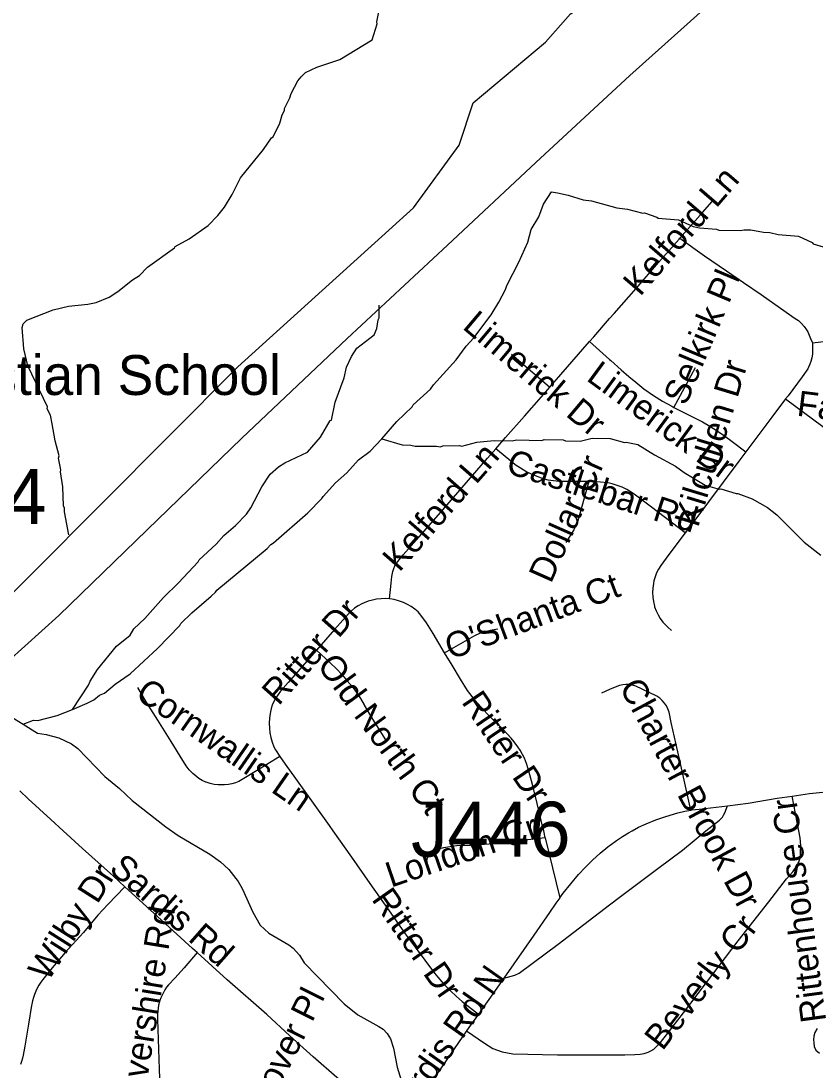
# Model space of a CAD drawing. Extents: x 1383679 to 1536984, y 460658 to 651027.
# Drawn here: x 1471863 to 1474850, y 508164 to 512111 of the extents above; entities that cross this region are included whole.
import ezdxf

# ---------------------------------------------------------------- set-up
doc = ezdxf.new("R2010")
doc.units = 0
for name, color, linetype in [('Exist Cultural Educational Facility High Label', 7, 'Continuous'), ('Exist Hydrographic Creek Single Shore', 7, 'Continuous'), ('Exist Hydrographic Misc Water Feature', 7, 'Continuous'), ('Exist Road Non-System Structure Non-Sys Other Number Label', 7, 'Continuous'), ('Exist Road Non-System Type 51', 7, 'Continuous'), ('Exist Road Non-System Type 51 Label', 7, 'Continuous'), ('Exist Utilities Electrical Transmission Line', 7, 'Continuous')]:
    doc.layers.add(name, color=color, linetype=linetype)

msp = doc.modelspace()

# ---------------------------------------------------------------- linework, layer by layer
at = {"layer": 'Exist Hydrographic Creek Single Shore'}
msp.add_lwpolyline([(1471649.3, 509777.6), (1472677.4, 510810.5), (1473338.3, 511407.8), (1473509.4, 511643.9), (1473562.4, 511803.7), (1473833.3, 512031.3), (1473927.4, 512137.8), (1476136.3, 513524.4), (1476649.3, 513724.2), (1476979.3, 513701.1)], dxfattribs=at)
at = {"layer": 'Exist Hydrographic Misc Water Feature'}
for points in [[(1472042, 510179), (1472025.7, 510265.5), (1472026.1, 510279.5), (1472022.3, 510287.6), (1472019.7, 510359.7), (1472010.8, 510415.9), (1472012.9, 510423.8), (1472003.8, 510468), (1472006, 510476), (1471991.1, 510532.3), (1471980.3, 510596.5), (1471973, 510628.6), (1471961.5, 510652.9), (1471961.7, 510660.9), (1471888.7, 510814.4), (1471873.9, 510878.7), (1471867.5, 510958.8), (1471871, 510971.8), (1471884.1, 510985.8), (1471983.8, 511025.2), (1472041.2, 511039.2), (1472113.4, 511045.7), (1472145.6, 511053.1), (1472194.1, 511072), (1472226.5, 511093.3), (1472281.4, 511138.2), (1472307.8, 511153.7), (1472338.4, 511185.1), (1472439.5, 511258), (1472442.1, 511262.9), (1472494.7, 511291.8), (1472565.7, 511342.3), (1472602.6, 511379.5), (1472627.2, 511411), (1472656.2, 511458.4), (1472687.4, 511521.7), (1472773.7, 511628), (1472804.5, 511671.3), (1472810.6, 511675.2), (1472835.7, 511726.6), (1472844.3, 511758.5), (1472852.6, 511774.3), (1472852.8, 511782.3), (1472873.6, 511821.9), (1472877.9, 511837.8), (1472902.9, 511885.3), (1472915.2, 511901), (1472931.6, 511916.7), (1472974, 511937.8), (1473060.6, 511966), (1473182.1, 512039.5), (1473201, 512100), (1473199.6, 512107.1), (1473212.8, 512170.8)], [(1473218.8, 510540.1), (1473275.5, 510605.5), (1473332.7, 510660.3), (1473336.8, 510668.2), (1473402.1, 510726.9), (1473412.4, 510742.7), (1473498.3, 510836.9), (1473535.4, 510888.1), (1473564, 510919.5), (1473629.9, 511006.1), (1473658.8, 511053.5), (1473683.8, 511101), (1473688.1, 511116.9), (1473733.9, 511204), (1473767.5, 511279.3), (1473780.4, 511327), (1473809.4, 511374.4), (1473826.3, 511422), (1473856, 511468.4), (1473879.2, 511464.9), (1473919.1, 511456.1), (1473974.8, 511439), (1474006.8, 511434.3), (1474102.3, 511408.3), (1474142.2, 511403.4), (1474199.2, 511388.4), (1474206, 511390.1), (1474252.2, 511373.8), (1474257.6, 511369), (1474333.6, 511363.4), (1474389.1, 511338.3), (1474413.1, 511333.8), (1474476.9, 511328.5), (1474484.9, 511324.3), (1474564.9, 511322.6), (1474581, 511326.3), (1474605, 511325.8), (1474652.9, 511316.8), (1474676.9, 511316.3), (1474708.7, 511307.6), (1474784.7, 511302.1), (1474835.6, 511278.7), (1474840.2, 511272.9), (1474911.7, 511251.4)], [(1472056.6, 509522.6), (1472116.8, 509613.6), (1472123.1, 509629.5), (1472150, 509672.9), (1472221.7, 509760.7), (1472272.7, 509802.4), (1472287.2, 509826.1), (1472328, 509865.2), (1472397.6, 509943.8), (1472454.8, 509998.6), (1472528.4, 510077.1), (1472532.5, 510085), (1472595.8, 510143.7), (1472625.1, 510176.4), (1472669.3, 510214.1), (1472710.1, 510257.3), (1472726.6, 510280.9), (1472768.2, 510360.1), (1472799.2, 510407.4), (1472829.8, 510434.8), (1472854.2, 510450.3), (1472938.9, 510490.5), (1472988.2, 510545.9), (1473024.4, 510608.4), (1473029.5, 510610.7), (1473042.8, 510678.4), (1473076.6, 510769.7), (1473085.5, 510809.4), (1473104.3, 510849.1), (1473124.9, 510880.7), (1473190, 510931.3), (1473200.5, 510955.1), (1473205.1, 510987), (1473209.3, 510994.9), (1473208.3, 511042.9)], [(1472056.6, 509522.6), (1472111.5, 509545.8), (1472135.8, 509559.2), (1472158.1, 509576.8), (1472176.3, 509584.4), (1472216.2, 509617.6), (1472272.8, 509656.7), (1472375.8, 509752.3), (1472459.5, 509838.5), (1472463.7, 509846.4), (1472504.5, 509885.6), (1472577.8, 509948.1), (1472594.1, 509963.7), (1472598.4, 509971.6), (1472787.6, 510127.7), (1472802, 510143.4), (1472812, 510149.2), (1472940.5, 510262.5), (1472993.5, 510315.4), (1472997.7, 510323.3), (1473044.7, 510374.3), (1473087.4, 510412.2), (1473130.6, 510460.6), (1473175.3, 510493.6), (1473218.8, 510540.1)], [(1473218.8, 510540.1), (1473295.8, 510517.1), (1473327.8, 510516.4), (1473343.7, 510512.1), (1473423.8, 510512.4), (1473439.8, 510510.1), (1473447.9, 510513.9), (1473511.2, 510514.6), (1473519.9, 510512.4), (1473576.2, 510527.2), (1473640.4, 510533.9), (1473708.4, 510532.5), (1473724.5, 510536.2), (1473820.6, 510534.2), (1473828.7, 510538), (1473900.6, 510536.5), (1473908.6, 510532.3), (1473964.6, 510531.1), (1474008.9, 510542.2), (1474076.9, 510540.8), (1474130.2, 510526.5), (1474136.7, 510527.6), (1474180.5, 510518.7), (1474243.8, 510479.4), (1474323, 510437.7), (1474354.5, 510413), (1474433.7, 510365.4), (1474487, 510351.1), (1474493.4, 510352.1), (1474550.2, 510334.2), (1474557.1, 510334.8), (1474610.3, 510314.4), (1474668.1, 510282.5), (1474703.6, 510253.8), (1474805.6, 510151.6), (1474868.8, 510102.3)], [(1471535.9, 509650.5), (1471600.2, 509600.4), (1471631.7, 509579.8), (1471726.8, 509529.8), (1471734.8, 509529.6), (1471750.7, 509521.3), (1471798.4, 509508.3), (1471822.2, 509497.8), (1471870.3, 509467.8)], [(1471870.3, 509467.8), (1471910, 509482), (1471926, 509481.6), (1471998.5, 509500.1), (1472056.6, 509522.6)], [(1471870.3, 509467.8), (1471925.1, 509433.7), (1471956.9, 509429), (1472004.7, 509416), (1472052.3, 509393), (1472076, 509376.5), (1472178, 509270.4), (1472233.2, 509225.2), (1472280.2, 509180.3), (1472406.4, 509081.6), (1472453.8, 509048.7), (1472572.4, 508978.2), (1472611.9, 508949.4), (1472643.4, 508920.7), (1472678.5, 508876), (1472694, 508849.7), (1472734.2, 508760.8), (1472761.3, 508712.2), (1472794.7, 508681.6), (1472869.8, 508638), (1472885.6, 508625.6), (1472909.1, 508599.2), (1472926.5, 508570.8), (1473077.6, 508415.7), (1473128.8, 508374.6), (1473208, 508330.9), (1473223.8, 508320.6), (1473239.4, 508304.3), (1473251.1, 508284), (1473262.4, 508249.8), (1473277, 508177.5), (1473292, 508129.2)]]:
    msp.add_lwpolyline(points, dxfattribs=at)
at = {"layer": 'Exist Road Non-System Type 51'}
for p, q in [((1474836.9, 510900.5), (1474900.1, 510908.8)), ((1473706.1, 510858.2), (1473850.7, 510734.6)), ((1474316.1, 510658.3), (1474397.9, 510807.8)), ((1473833.2, 509040.5), (1473887.8, 508814.8))]:
    msp.add_line(p, q, dxfattribs=at)
for points in [[(1474338.8, 511293.9), (1474415.2, 511380.6), (1474459.8, 511432.4)], [(1473999.5, 510905.4), (1474015.4, 510923.5), (1474075, 510992.2), (1474091.5, 511011.2), (1474174, 511105.2), (1474258.8, 511202.4), (1474335.6, 511290.3), (1474338.8, 511293.9)], [(1474338.8, 511293.9), (1474431.9, 511228.6), (1474514.3, 511171.7), (1474578.2, 511127.4), (1474644.6, 511082.4), (1474738.7, 511015.9), (1474772.7, 510992.9), (1474784.6, 510984.4), (1474795.9, 510974.2), (1474805.9, 510962.8), (1474814.5, 510950.4), (1474819.4, 510941.7), (1474830.4, 510917.3), (1474836.9, 510900.5)], [(1473850.7, 510734.6), (1473891.5, 510781.6), (1473999.5, 510905.4)], [(1473999.5, 510905.4), (1474075, 510838.1), (1474079.4, 510834.2), (1474117.9, 510800), (1474146.8, 510774.9), (1474173.3, 510752.5), (1474203.5, 510728.5), (1474239.5, 510703.2), (1474273.6, 510682), (1474308.5, 510662.3), (1474316.1, 510658.3)], [(1474836.9, 510900.5), (1474837.8, 510893.5), (1474837.8, 510877.5), (1474836.7, 510858.2), (1474834.9, 510844.4), (1474831.3, 510830.7), (1474827.3, 510820.5), (1474819.4, 510803.1), (1474798.5, 510773), (1474745.5, 510702.1), (1474736.3, 510689.9)], [(1473647.7, 510502.9), (1473684, 510544.5), (1473754.7, 510625), (1473819, 510698.2), (1473850.7, 510734.6)], [(1474736.3, 510689.9), (1474685.1, 510621.4), (1474587.1, 510490.8)], [(1474736.3, 510689.9), (1474909.4, 510561.9), (1474984.7, 510505.7), (1474992.7, 510500.9), (1475001, 510496.9), (1475009.7, 510493.6), (1475018.6, 510491.1), (1475027.7, 510489.3), (1475036.9, 510488.3), (1475046.1, 510488.1), (1475055.4, 510488.7), (1475064.6, 510490.1), (1475073.6, 510492.2), (1475082.4, 510495.1), (1475090.9, 510498.7), (1475099.1, 510503.1), (1475106.8, 510508.1), (1475191.2, 510592), (1475218.3, 510628.2), (1475234.7, 510664)], [(1474316.1, 510658.3), (1474344.2, 510643.8), (1474351.5, 510640.3), (1474394.2, 510619.1), (1474423.5, 510604.2), (1474452, 510587.9), (1474479.3, 510570.5), (1474506.1, 510551.9), (1474535.6, 510530.4), (1474587.1, 510490.8)], [(1473247.4, 509938.4), (1473253.6, 509997.5), (1473256.2, 510022.1), (1473259.9, 510041.9), (1473263.3, 510052.8), (1473267.9, 510063.2), (1473273.7, 510072.8), (1473298.8, 510103.7), (1473359.1, 510171.9), (1473432, 510254.7), (1473527.9, 510365.5), (1473616.5, 510467), (1473647.7, 510502.9)], [(1473996.2, 510379.9), (1473954.7, 510379.9), (1473893.3, 510379.5), (1473884, 510379.6), (1473864, 510381.6), (1473844.2, 510385.1), (1473824.8, 510390.1), (1473805.8, 510396.6), (1473802.5, 510397.9), (1473780.8, 510407), (1473759.8, 510417.6), (1473739.6, 510429.5), (1473720.2, 510442.7), (1473709.6, 510450.9), (1473647.7, 510502.9)], [(1474587.1, 510490.8), (1474560.7, 510455.5), (1474387.2, 510224.6), (1474358.9, 510186.9)], [(1473996.2, 510379.9), (1473952.4, 510223), (1473940, 510197.5), (1473909.8, 510150.3)], [(1474358.9, 510186.9), (1474232.4, 510282.6), (1474172, 510327.9), (1474156, 510339.2), (1474139.2, 510349.2), (1474121.5, 510357.8), (1474103.3, 510365), (1474084.5, 510370.7), (1474075, 510372.8), (1474066.4, 510374.6), (1474014.8, 510379.9), (1473996.2, 510379.9)], [(1474358.9, 510186.9), (1474297.3, 510104.7), (1474267.3, 510064.3), (1474258.8, 510050.6), (1474251.6, 510036.2), (1474245.7, 510021.3), (1474241.2, 510005.8), (1474239.2, 509996), (1474237, 509979.1), (1474236.3, 509962.1), (1474237, 509945), (1474239.3, 509928.2), (1474243, 509911.3), (1474243.8, 509908.4), (1474249.6, 509893.3), (1474256.7, 509878.6), (1474265.2, 509864.7), (1474275, 509851.4), (1474277.8, 509848), (1474293.5, 509832.2), (1474307, 509819.8)], [(1473247.4, 509938.4), (1473232.1, 509939.4), (1473215.7, 509939.1), (1473199.3, 509937.3), (1473183.2, 509934), (1473167.4, 509929.3), (1473152, 509923.2), (1473143.9, 509919.3), (1473129.8, 509911.8), (1473116.6, 509903.2), (1473105.2, 509893.2), (1473094, 509881.8), (1473041.2, 509823.4), (1472973, 509745.6)], [(1473454.9, 509735.7), (1473433.1, 509771.8), (1473411.6, 509807.7), (1473386.6, 509848), (1473365.5, 509877.3), (1473354.9, 509889.4), (1473342.5, 509900), (1473329.2, 509909.4), (1473315.1, 509917.7), (1473300.1, 509924.7), (1473296.6, 509926.1), (1473280.8, 509931.6), (1473264.8, 509935.7), (1473248.6, 509938.3), (1473247.4, 509938.4)], [(1473454.9, 509735.7), (1473568.7, 509800.8), (1473587.6, 509809), (1473607.1, 509815.8), (1473627.1, 509821), (1473647.3, 509824.7), (1473655.3, 509825.7)], [(1472973, 509745.6), (1472964.2, 509735.5), (1472866.5, 509624.1), (1472838.5, 509591.6), (1472828.6, 509579.3), (1472820.2, 509566.5), (1472813, 509552.9), (1472807.1, 509538.7), (1472803.2, 509526.4), (1472799.2, 509508.1), (1472796.7, 509489.4), (1472795.6, 509470.6), (1472796.1, 509451.8), (1472797.9, 509434.5), (1472801.4, 509416.9), (1472806.5, 509399.6), (1472813, 509382.7), (1472819.4, 509370.4), (1472835.6, 509346.5)], [(1472973, 509745.6), (1473025.2, 509697.4), (1473048.3, 509675.4), (1473070.1, 509652.4), (1473089.1, 509630.4), (1473106.9, 509609), (1473123.3, 509586.9), (1473138.5, 509563.9), (1473152.4, 509539.9), (1473152.9, 509539.1), (1473183.8, 509486.5), (1473207.3, 509448.9), (1473236.6, 509402.6)], [(1473833.2, 509040.5), (1473827, 509066), (1473822.8, 509083.6), (1473802.7, 509169.4), (1473784.9, 509240.7), (1473774.6, 509277.6), (1473769.1, 509299.2), (1473762.6, 509319.7), (1473754.8, 509339.1), (1473747.2, 509353.9), (1473738.4, 509369.4), (1473729.9, 509382.3), (1473715.9, 509401.4), (1473705.2, 509414.4), (1473674.2, 509447), (1473615.2, 509506.8), (1473592.1, 509530.9), (1473570.1, 509556.2), (1473549.3, 509582.4), (1473540.6, 509594.2), (1473514, 509636.3), (1473483, 509689.1), (1473454.9, 509735.7)], [(1472835.6, 509346.5), (1472754.6, 509296.1), (1472693.8, 509259), (1472693.6, 509258.9), (1472681.3, 509252.3), (1472668.7, 509247), (1472655.6, 509243.2), (1472642.2, 509240.7), (1472628.1, 509239.6), (1472619.1, 509239.1), (1472603.5, 509239.4), (1472588.3, 509241.1), (1472573.2, 509244.3), (1472558.4, 509249), (1472557, 509249.5), (1472543.2, 509256), (1472530.4, 509263.6), (1472507.9, 509281.7), (1472494.8, 509296.3), (1472483.3, 509311.4), (1472472.9, 509327.5), (1472471.1, 509330.6), (1472426.7, 509402.6), (1472377.3, 509483), (1472333.6, 509551), (1472301.5, 509605.8)], [(1474379.7, 509144.2), (1474345.2, 509301.8), (1474325.2, 509391.6), (1474306.2, 509473.2), (1474298.2, 509512.9), (1474293.9, 509524.8), (1474288.1, 509536.2), (1474280.9, 509546.8), (1474272.6, 509556.4), (1474263, 509564.8), (1474252.5, 509572.1), (1474249.4, 509573.9), (1474172.8, 509610.4), (1474160.9, 509614), (1474148.7, 509616.1), (1474136.3, 509616.6), (1474123.9, 509615.5), (1474111.8, 509612.8), (1474107.9, 509611.6), (1474075, 509597.4), (1474044.9, 509584.4)], [(1472835.6, 509346.5), (1472855.3, 509317.5), (1472893.8, 509263.2), (1473020.5, 509086.5), (1473034.9, 509066), (1473104.2, 508967.3), (1473174.1, 508868.5), (1473260.8, 508745), (1473306.7, 508679.9), (1473344.5, 508629.7), (1473416.8, 508531.9), (1473429.3, 508516.3), (1473451.6, 508490.6), (1473475.1, 508466.1), (1473476.3, 508464.9), (1473498, 508444.5), (1473520.9, 508425.3), (1473581.8, 508377.3)], [(1474760.6, 509197.2), (1474826.5, 509207), (1474924.6, 509217), (1475096.8, 509248.7), (1475145.7, 509256.7)], [(1472252.7, 508856.6), (1472209.8, 508895.6), (1472094.3, 509000), (1472021.7, 509066), (1471974.7, 509108.6), (1471889.6, 509187.2), (1471857.8, 509216.4)], [(1473537.1, 508314.3), (1473604, 508268.2), (1473636.3, 508248.5), (1473670.5, 508235.5), (1473710.6, 508227.8), (1473879.3, 508224.2), (1473934, 508224.2), (1474075, 508224.7), (1474131.9, 508224.2), (1474169, 508225.1), (1474189.8, 508227.2), (1474204.9, 508229.9), (1474219.7, 508234.7), (1474229.3, 508239.1), (1474240.4, 508245.7), (1474253.6, 508258.3), (1474266.2, 508271), (1474288, 508300), (1474352, 508382.5), (1474435.8, 508491.6), (1474557.6, 508652.7), (1474673.2, 508799), (1474740.1, 508885.5), (1474763.1, 508912.4), (1474779.7, 508936.4), (1474787.4, 508954), (1474791.8, 508970.5), (1474792.8, 508985.3), (1474793.5, 509011.4), (1474790.7, 509039.9), (1474785.8, 509066), (1474760.6, 509197.2)], [(1474517.9, 509161), (1474595.5, 509171.1), (1474704.8, 509189), (1474760.6, 509197.2)], [(1473677.4, 508512.8), (1473718.8, 508524.1), (1473734.7, 508531.1), (1473882, 508640.7), (1474075, 508787.9), (1474116.2, 508819.7), (1474256, 508925.1), (1474348.3, 508994.2), (1474436.7, 509066), (1474487.9, 509107.2), (1474498.6, 509117.4), (1474502.7, 509125), (1474507.7, 509134.5), (1474517.9, 509161)], [(1473887.8, 508814.8), (1473900.4, 508831.9), (1473928.8, 508867.7), (1473958.4, 508902.7), (1473983.8, 508929.8), (1474011.1, 508956.6), (1474039.5, 508982.3), (1474068.7, 509006.6), (1474075, 509011.8), (1474076.6, 509013.1), (1474101.1, 509030.3), (1474123.4, 509045), (1474146.1, 509059.1), (1474159.4, 509066), (1474183.9, 509080.2), (1474211.7, 509093.3), (1474249.1, 509107.6), (1474285.9, 509120.2), (1474331, 509133.7), (1474357.3, 509140.1), (1474379.7, 509144.2)], [(1474379.7, 509144.2), (1474384, 509145), (1474410.9, 509148.3), (1474433.2, 509149.9), (1474517.9, 509161)], [(1473833.2, 509040.5), (1473691.2, 509023.5), (1473622.7, 509016.9), (1473550.4, 509011.6), (1473500.2, 509010), (1473475.2, 509006.8), (1473450.5, 509002.1), (1473426.2, 508995.8), (1473402.3, 508988), (1473398.8, 508986.7), (1473395.9, 508985.7)], [(1472252.7, 508856.6), (1472189.3, 508789.9), (1472152, 508750.1), (1472097.2, 508684.4), (1472028.1, 508609.3), (1471973.1, 508544.4), (1471944.7, 508507.6), (1471937.1, 508497.1), (1471930.2, 508486.3), (1471923.9, 508475.1), (1471918.3, 508463.5), (1471913.4, 508451.6), (1471909.2, 508439.5), (1471905.8, 508427.1), (1471903, 508414.5), (1471902.2, 508410.1), (1471890.4, 508340.3), (1471877.5, 508257), (1471870.6, 508223.2), (1471868.2, 508211.7), (1471865, 508200), (1471860.9, 508188.6)], [(1472524.2, 508609.5), (1472507.4, 508624.6), (1472361.7, 508757.3), (1472252.7, 508856.6)], [(1473887.8, 508814.8), (1473873.3, 508795.1), (1473849.2, 508759.8), (1473790.3, 508674.7), (1473715.2, 508566.9), (1473677.4, 508512.8)], [(1472524.2, 508609.5), (1472475.9, 508551.9), (1472440.4, 508512.7), (1472417, 508487), (1472410, 508478.2), (1472403.6, 508468.9), (1472397.8, 508459.2), (1472392.7, 508449.2), (1472388.2, 508438.8), (1472384.4, 508428.1), (1472382.9, 508423.4), (1472380, 508411.7), (1472377.9, 508400), (1472376.4, 508388.1), (1472375.7, 508376.2), (1472375.8, 508364.2), (1472376.1, 508358.1), (1472378.4, 508283.4), (1472381.5, 508170), (1472385.1, 508067.1)], [(1473274.6, 507937.8), (1473171.9, 508028.9), (1473061.6, 508128.8), (1473050, 508138.8), (1472961.3, 508216.7), (1472873.6, 508295.8), (1472787, 508376), (1472637.9, 508506.7), (1472524.2, 508609.5)], [(1473677.4, 508512.8), (1473636, 508453.6), (1473600.1, 508402.5), (1473581.8, 508377.3)], [(1473581.8, 508377.3), (1473552.1, 508336.1), (1473537.1, 508314.3)], [(1473537.1, 508314.3), (1473414.2, 508135.6), (1473274.6, 507937.8)], [(1474854.3, 508323), (1474845.6, 508308.5), (1474842.1, 508294.6), (1474841.1, 508281.5), (1474842.1, 508269), (1474844, 508255.7), (1474850.4, 508242.2), (1474863.5, 508230.6)]]:
    msp.add_lwpolyline(points, dxfattribs=at)
at = {"layer": 'Exist Utilities Electrical Transmission Line'}
msp.add_lwpolyline([(1470081.7, 508282.9), (1470347.4, 508578.1), (1470621.1, 508874.9), (1470927.3, 509205.5), (1471170.3, 509471), (1471331.7, 509642), (1471409.2, 509726.7), (1471441.7, 509752), (1471513.6, 509746.6), (1471683.1, 509705.4), (1471762.7, 509685.9), (1471813.1, 509702.9), (1472004.3, 509875.4), (1472336.5, 510197.4), (1472693, 510542.8), (1473088.4, 510917.7), (1473465, 511268.6), (1473797, 511578.5), (1474151.4, 511906.1), (1474426.1, 512152.9)], dxfattribs=at)

# ---------------------------------------------------------------- texts
at = {"layer": 'Exist Cultural Educational Facility High Label'}
msp.add_text('Charlotte Christian School', height=150, dxfattribs=at).set_placement((1470509.3, 510704.9))
at = {"layer": 'Exist Road Non-System Structure Non-Sys Other Number Label'}
for s, p in [('J434', (1471359.3, 510220)), ('J446', (1473328.5, 508969.3))]:
    msp.add_text(s, height=206.69, dxfattribs=at).set_placement(p)
at = {"layer": 'Exist Road Non-System Type 51 Label'}
for s, rotation, p in [('Kelford Ln', 49.2896, (1474189.7, 511072.5)), ('Selkirk Pl', 67.1666, (1474361.4, 510661)), ('Limerick Dr', 319.8211, (1473518, 510956.8)), ('Limerick Dr', 323.653, (1473983.6, 510762.3)), ('Kilcullen Dr', 73.1245, (1474407.2, 510204)), ('Falkirk Pl', 352.8313, (1474775.7, 510627.5)), ('Kelford Ln', 48.8145, (1473284.5, 510036.1)), ('Castlebar Rd', 342.173, (1473681, 510413.6)), ('Dollar Cr', 66.0378, (1473854.3, 509993.1)), ("O'Shanta Ct", 20.5568, (1473478.1, 509709.1)), ('Ritter Dr', 48.3669, (1472830.7, 509533.9)), ('Old North Ct', 306.3047, (1472972.5, 509688.3)), ('Cornwallis Ln', 325.2921, (1472287.6, 509569.1)), ('Charter Brook Dr', 298.2499, (1474109.6, 509608)), ('Ritter Dr', 304.0631, (1473515.8, 509550.7)), ('Rittenhouse Cr', 97.6653, (1474889.1, 508352.4)), ('London Cr', 18.6626, (1473253, 508852.6)), ('Sardis Rd', 318.7157, (1472189.5, 508917.1)), ('Wilby Dr', 57.6342, (1471964.2, 508496.2)), ('Ritter Dr', 304.8547, (1473177.5, 508809.1)), ('Dovershire Rd', 80.7406, (1472311.7, 507973)), ('Beverly Cr', 52.1254, (1474273.3, 508236.6)), ('Sardis Rd N', 54.9409, (1473293.5, 507955.7)), ('Condover Pl', 63.4352, (1472694.7, 507819.3))]:
    msp.add_text(s, height=95, rotation=rotation, dxfattribs=at).set_placement(p)

doc.saveas('drawing.dxf')
